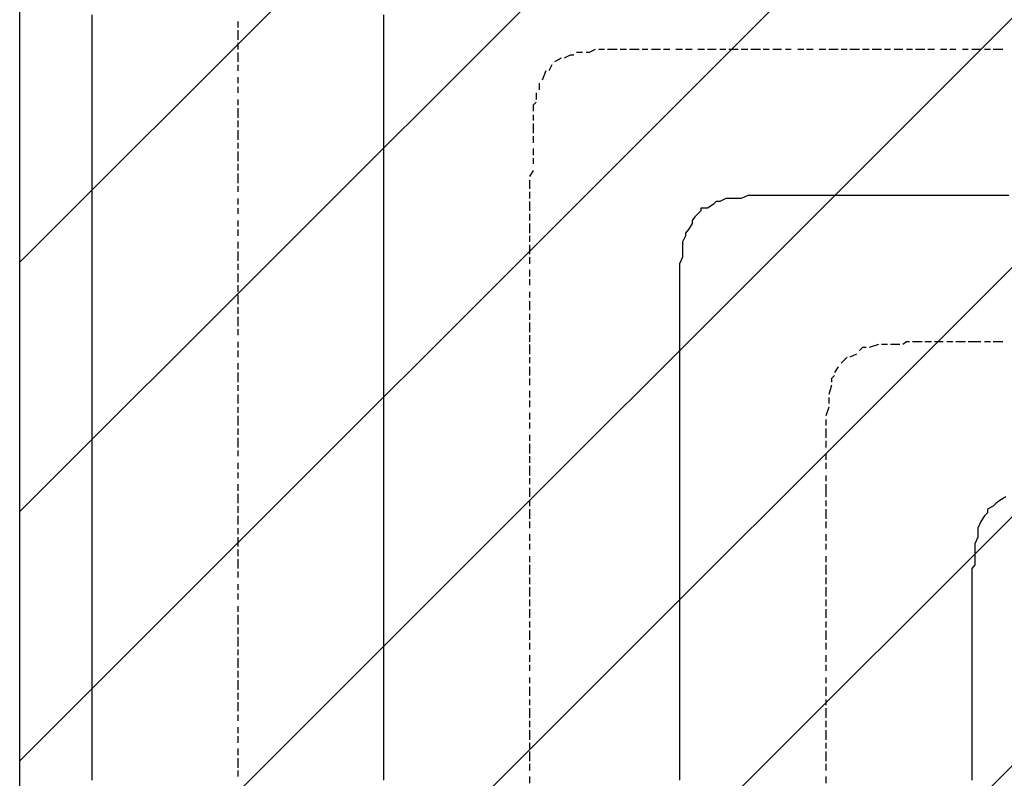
# Model space of a CAD drawing. Extents: x 997 to 109698, y 921 to 94021.
# Tile 269 of 656: x 36898 to 38238, y 25240 to 26273. Entities that reach past the tile are written whole.
import ezdxf

# ---------------------------------------------------------------- set-up
doc = ezdxf.new("R2010")
doc.units = 0
doc.header["$MEASUREMENT"] = 0
for name, color, linetype in [('12', 7, 'CONTINUOUS'), ('28', 7, 'CONTINUOUS'), ('40', 7, 'CONTINUOUS')]:
    doc.layers.add(name, color=color, linetype=linetype)

msp = doc.modelspace()

# ---------------------------------------------------------------- linework, layer by layer
at = {"layer": '12', "color": 1}
for p, q in [((36995.601607, 26279.953237), (36995.601607, 26270.953237)), ((37392.601607, 26279.953237), (37392.601607, 26270.953237)), ((36995.601607, 26270.953237), (36995.601607, 26258.953237)), ((37392.601607, 26270.953237), (37392.601607, 26258.953237)), ((36995.601607, 26258.953237), (36995.601607, 26249.953237)), ((36995.601607, 26249.953237), (36995.601607, 26241.953237)), ((37392.601607, 26258.953237), (37392.601607, 26249.953237)), ((37392.601607, 26249.953237), (37392.601607, 26241.953237)), ((36995.601607, 26241.953237), (36995.601607, 26228.953237)), ((37392.601607, 26241.953237), (37392.601607, 26232.953237)), ((36995.601607, 26228.953237), (36995.601607, 26220.953237)), ((37392.601607, 26232.953237), (37392.601607, 26228.953237)), ((37392.601607, 26228.953237), (37392.601607, 26220.953237)), ((36995.601607, 26220.953237), (36995.601607, 26207.953237)), ((37392.601607, 26220.953237), (37392.601607, 26207.953237)), ((36995.601607, 26207.953237), (36995.601607, 26198.953237)), ((36995.601607, 26198.953237), (36995.601607, 26190.953237)), ((37392.601607, 26207.953237), (37392.601607, 26198.953237)), ((37392.601607, 26198.953237), (37392.601607, 26190.953237)), ((36995.601607, 26190.953237), (36995.601607, 26177.953237)), ((37392.601607, 26190.953237), (37392.601607, 26177.953237)), ((36995.601607, 26177.953237), (36995.601607, 26169.953237)), ((36995.601607, 26169.953237), (36995.601607, 26160.953237)), ((37392.601607, 26177.953237), (37392.601607, 26169.953237)), ((37392.601607, 26169.953237), (37392.601607, 26160.953237)), ((36995.601607, 26160.953237), (36995.601607, 26148.953237)), ((37392.601607, 26160.953237), (37392.601607, 26148.953237)), ((36995.601607, 26148.953237), (36995.601607, 26139.953237)), ((37392.601607, 26148.953237), (37392.601607, 26139.953237)), ((36995.601607, 26139.953237), (36995.601607, 26131.953237)), ((36995.601607, 26131.953237), (36995.601607, 26118.953237)), ((37392.601607, 26139.953237), (37392.601607, 26131.953237)), ((37392.601607, 26131.953237), (37392.601607, 26118.953237)), ((36995.601607, 26118.953237), (36995.601607, 26109.953237)), ((37392.601607, 26118.953237), (37392.601607, 26109.953237)), ((36995.601607, 26109.953237), (36995.601607, 26097.953237)), ((37392.601607, 26109.953237), (37392.601607, 26097.953237)), ((36995.601607, 26097.953237), (36995.601607, 26088.953237)), ((37392.601607, 26097.953237), (37392.601607, 26088.953237)), ((36995.601607, 26088.953237), (36995.601607, 26080.953237)), ((36995.601607, 26080.953237), (36995.601607, 26067.953237)), ((37392.601607, 26088.953237), (37392.601607, 26080.953237)), ((37392.601607, 26080.953237), (37392.601607, 26067.953237)), ((36995.601607, 26067.953237), (36995.601607, 26059.953237)), ((37392.601607, 26067.953237), (37392.601607, 26059.953237)), ((36995.601607, 26059.953237), (36995.601607, 26050.953237)), ((36995.601607, 26050.953237), (36995.601607, 26038.953237)), ((37392.601607, 26059.953237), (37392.601607, 26050.953237)), ((37392.601607, 26050.953237), (37392.601607, 26038.953237)), ((36995.601607, 26038.953237), (36995.601607, 26029.953237)), ((37392.601607, 26038.953237), (37392.601607, 26029.953237)), ((36995.601607, 26029.953237), (36995.601607, 26021.953237)), ((37392.601607, 26029.953237), (37392.601607, 26021.953237)), ((37858.601607, 26029.953237), (37850.601607, 26025.953237)), ((37867.601607, 26029.953237), (37858.601607, 26029.953237)), ((37879.601607, 26029.953237), (37867.601607, 26029.953237)), ((37888.601607, 26033.953237), (37879.601607, 26029.953237)), ((37900.601607, 26033.953237), (37888.601607, 26033.953237)), ((37909.601607, 26033.953237), (37900.601607, 26033.953237)), ((37917.601607, 26033.953237), (37909.601607, 26033.953237)), ((37930.601607, 26033.953237), (37917.601607, 26033.953237)), ((37939.601607, 26033.953237), (37930.601607, 26033.953237)), ((37947.601607, 26033.953237), (37939.601607, 26033.953237)), ((37960.601607, 26033.953237), (37947.601607, 26033.953237)), ((37968.601607, 26033.953237), (37960.601607, 26033.953237)), ((37977.601607, 26033.953237), (37968.601607, 26033.953237)), ((37989.601607, 26033.953237), (37977.601607, 26033.953237)), ((37994.601607, 26033.953237), (37989.601607, 26033.953237)), ((38002.601607, 26033.953237), (37994.601607, 26033.953237)), ((38015.601607, 26033.953237), (38002.601607, 26033.953237)), ((38023.601607, 26033.953237), (38015.601607, 26033.953237)), ((38032.601607, 26033.953237), (38023.601607, 26033.953237)), ((38044.601607, 26033.953237), (38032.601607, 26033.953237)), ((38053.601607, 26033.953237), (38044.601607, 26033.953237)), ((38061.601607, 26033.953237), (38053.601607, 26033.953237)), ((38074.601607, 26033.953237), (38061.601607, 26033.953237)), ((38082.601607, 26033.953237), (38074.601607, 26033.953237)), ((38095.601607, 26033.953237), (38082.601607, 26033.953237)), ((38104.601607, 26033.953237), (38095.601607, 26033.953237)), ((38112.601607, 26033.953237), (38104.601607, 26033.953237)), ((38125.601607, 26033.953237), (38112.601607, 26033.953237)), ((38133.601607, 26033.953237), (38125.601607, 26033.953237)), ((38142.601607, 26033.953237), (38133.601607, 26033.953237)), ((38154.601607, 26033.953237), (38142.601607, 26033.953237)), ((38163.601607, 26033.953237), (38154.601607, 26033.953237)), ((38171.601607, 26033.953237), (38163.601607, 26033.953237)), ((38184.601607, 26033.953237), (38171.601607, 26033.953237)), ((38193.601607, 26033.953237), (38184.601607, 26033.953237)), ((38205.601607, 26033.953237), (38193.601607, 26033.953237)), ((38214.601607, 26033.953237), (38205.601607, 26033.953237)), ((38222.601607, 26033.953237), (38214.601607, 26033.953237)), ((38235.601607, 26033.953237), (38222.601607, 26033.953237)), ((38243.601607, 26033.953237), (38235.601607, 26033.953237)), ((36995.601607, 26021.953237), (36995.601607, 26008.953237)), ((36995.601607, 26008.953237), (36995.601607, 25999.953237)), ((37392.601607, 26021.953237), (37392.601607, 26008.953237)), ((37392.601607, 26008.953237), (37392.601607, 25999.953237)), ((37824.601607, 26012.953237), (37816.601607, 26004.953237)), ((37841.601607, 26021.953237), (37833.601607, 26016.953237)), ((36995.601607, 25999.953237), (36995.601607, 25987.953237)), ((37392.601607, 25999.953237), (37392.601607, 25987.953237)), ((37812.601607, 25995.953237), (37807.601607, 25987.953237)), ((36995.601607, 25987.953237), (36995.601607, 25978.953237)), ((37392.601607, 25987.953237), (37392.601607, 25978.953237)), ((36995.601607, 25978.953237), (36995.601607, 25970.953237)), ((36995.601607, 25970.953237), (36995.601607, 25957.953237)), ((37392.601607, 25978.953237), (37392.601607, 25970.953237)), ((37392.601607, 25970.953237), (37392.601607, 25957.953237)), ((37803.601607, 25978.953237), (37799.601607, 25970.953237)), ((37799.601607, 25970.953237), (37799.601607, 25957.953237)), ((36995.601607, 25957.953237), (36995.601607, 25949.953237)), ((37392.601607, 25957.953237), (37392.601607, 25949.953237)), ((37799.601607, 25957.953237), (37799.601607, 25949.953237)), ((36995.601607, 25949.953237), (36995.601607, 25940.953237)), ((37392.601607, 25949.953237), (37392.601607, 25940.953237)), ((37799.601607, 25949.953237), (37795.601607, 25940.953237)), ((36995.601607, 25940.953237), (36995.601607, 25927.953237)), ((37392.601607, 25940.953237), (37392.601607, 25927.953237)), ((37795.601607, 25940.953237), (37795.601607, 25927.953237)), ((36995.601607, 25927.953237), (36995.601607, 25919.953237)), ((36995.601607, 25919.953237), (36995.601607, 25911.953237)), ((37392.601607, 25927.953237), (37392.601607, 25919.953237)), ((37392.601607, 25919.953237), (37392.601607, 25911.953237)), ((37795.601607, 25927.953237), (37795.601607, 25919.953237)), ((37795.601607, 25919.953237), (37795.601607, 25911.953237)), ((36995.601607, 25911.953237), (36995.601607, 25898.953237)), ((37392.601607, 25911.953237), (37392.601607, 25898.953237)), ((37795.601607, 25911.953237), (37795.601607, 25898.953237)), ((36995.601607, 25898.953237), (36995.601607, 25889.953237)), ((36995.601607, 25889.953237), (36995.601607, 25877.953237)), ((37392.601607, 25898.953237), (37392.601607, 25889.953237)), ((37392.601607, 25889.953237), (37392.601607, 25877.953237)), ((37795.601607, 25898.953237), (37795.601607, 25889.953237)), ((37795.601607, 25889.953237), (37795.601607, 25877.953237)), ((36995.601607, 25877.953237), (36995.601607, 25868.953237)), ((37392.601607, 25877.953237), (37392.601607, 25868.953237)), ((37795.601607, 25877.953237), (37795.601607, 25868.953237)), ((36995.601607, 25868.953237), (36995.601607, 25860.953237)), ((37392.601607, 25868.953237), (37392.601607, 25860.953237)), ((37795.601607, 25868.953237), (37795.601607, 25860.953237)), ((36995.601607, 25860.953237), (36995.601607, 25847.953237)), ((36995.601607, 25847.953237), (36995.601607, 25839.953237)), ((37392.601607, 25860.953237), (37392.601607, 25847.953237)), ((37392.601607, 25847.953237), (37392.601607, 25839.953237)), ((37795.601607, 25860.953237), (37795.601607, 25847.953237)), ((37795.601607, 25847.953237), (37795.601607, 25839.953237)), ((36995.601607, 25839.953237), (36995.601607, 25830.953237)), ((37392.601607, 25839.953237), (37392.601607, 25830.953237)), ((37795.601607, 25839.953237), (37795.601607, 25834.953237)), ((37795.601607, 25834.953237), (37795.601607, 25830.953237)), ((36995.601607, 25830.953237), (36995.601607, 25817.953237)), ((37392.601607, 25830.953237), (37392.601607, 25817.953237)), ((37795.601607, 25830.953237), (37795.601607, 25817.953237)), ((36995.601607, 25817.953237), (36995.601607, 25809.953237)), ((36995.601607, 25809.953237), (36995.601607, 25800.953237)), ((37392.601607, 25817.953237), (37392.601607, 25809.953237)), ((37392.601607, 25809.953237), (37392.601607, 25800.953237)), ((37795.601607, 25817.953237), (37795.601607, 25809.953237)), ((37795.601607, 25809.953237), (37795.601607, 25800.953237)), ((36995.601607, 25800.953237), (36995.601607, 25788.953237)), ((37392.601607, 25800.953237), (37392.601607, 25788.953237)), ((37795.601607, 25800.953237), (37795.601607, 25788.953237)), ((36995.601607, 25788.953237), (36995.601607, 25779.953237)), ((37392.601607, 25788.953237), (37392.601607, 25779.953237)), ((37795.601607, 25788.953237), (37795.601607, 25779.953237)), ((36995.601607, 25779.953237), (36995.601607, 25767.953237)), ((36995.601607, 25767.953237), (36995.601607, 25758.953237)), ((37392.601607, 25779.953237), (37392.601607, 25767.953237)), ((37392.601607, 25767.953237), (37392.601607, 25758.953237)), ((37795.601607, 25779.953237), (37795.601607, 25767.953237)), ((37795.601607, 25767.953237), (37795.601607, 25758.953237)), ((36995.601607, 25758.953237), (36995.601607, 25750.953237)), ((37392.601607, 25758.953237), (37392.601607, 25750.953237)), ((37795.601607, 25758.953237), (37795.601607, 25750.953237)), ((36995.601607, 25750.953237), (36995.601607, 25737.953237)), ((37392.601607, 25750.953237), (37392.601607, 25737.953237)), ((37795.601607, 25750.953237), (37795.601607, 25737.953237)), ((36995.601607, 25737.953237), (36995.601607, 25728.953237)), ((36995.601607, 25728.953237), (36995.601607, 25720.953237)), ((37392.601607, 25737.953237), (37392.601607, 25728.953237)), ((37392.601607, 25728.953237), (37392.601607, 25720.953237)), ((37795.601607, 25737.953237), (37795.601607, 25728.953237)), ((37795.601607, 25728.953237), (37795.601607, 25720.953237)), ((36995.601607, 25720.953237), (36995.601607, 25707.953237)), ((37392.601607, 25720.953237), (37392.601607, 25707.953237)), ((37795.601607, 25720.953237), (37795.601607, 25707.953237)), ((36995.601607, 25707.953237), (36995.601607, 25699.953237)), ((37392.601607, 25707.953237), (37392.601607, 25699.953237)), ((37795.601607, 25707.953237), (37795.601607, 25699.953237)), ((36995.601607, 25699.953237), (36995.601607, 25690.953237)), ((36995.601607, 25690.953237), (36995.601607, 25678.953237)), ((37392.601607, 25699.953237), (37392.601607, 25690.953237)), ((37392.601607, 25690.953237), (37392.601607, 25678.953237)), ((37795.601607, 25699.953237), (37795.601607, 25690.953237)), ((37795.601607, 25690.953237), (37795.601607, 25678.953237)), ((36995.601607, 25678.953237), (36995.601607, 25669.953237)), ((37392.601607, 25678.953237), (37392.601607, 25669.953237)), ((37795.601607, 25678.953237), (37795.601607, 25669.953237)), ((36995.601607, 25669.953237), (36995.601607, 25661.953237)), ((36995.601607, 25661.953237), (36995.601607, 25648.953237)), ((37392.601607, 25669.953237), (37392.601607, 25661.953237)), ((37392.601607, 25661.953237), (37392.601607, 25648.953237)), ((37795.601607, 25669.953237), (37795.601607, 25661.953237)), ((37795.601607, 25661.953237), (37795.601607, 25648.953237)), ((36995.601607, 25648.953237), (36995.601607, 25640.953237)), ((37392.601607, 25648.953237), (37392.601607, 25640.953237)), ((37795.601607, 25648.953237), (37795.601607, 25640.953237)), ((36995.601607, 25640.953237), (36995.601607, 25627.953237)), ((37392.601607, 25640.953237), (37392.601607, 25627.953237)), ((37795.601607, 25640.953237), (37795.601607, 25627.953237)), ((36995.601607, 25627.953237), (36995.601607, 25618.953237)), ((37392.601607, 25627.953237), (37392.601607, 25618.953237)), ((37795.601607, 25627.953237), (37795.601607, 25618.953237)), ((38239.601607, 25623.953237), (38231.601607, 25618.953237)), ((36995.601607, 25618.953237), (36995.601607, 25610.953237)), ((36995.601607, 25610.953237), (36995.601607, 25597.953237)), ((37392.601607, 25618.953237), (37392.601607, 25610.953237)), ((37392.601607, 25610.953237), (37392.601607, 25597.953237)), ((37795.601607, 25618.953237), (37795.601607, 25610.953237)), ((37795.601607, 25610.953237), (37795.601607, 25597.953237)), ((38222.601607, 25610.953237), (38214.601607, 25606.953237)), ((36995.601607, 25597.953237), (36995.601607, 25589.953237)), ((37392.601607, 25597.953237), (37392.601607, 25589.953237)), ((37795.601607, 25597.953237), (37795.601607, 25589.953237)), ((38210.601607, 25597.953237), (38205.601607, 25589.953237)), ((36995.601607, 25589.953237), (36995.601607, 25580.953237)), ((36995.601607, 25580.953237), (36995.601607, 25568.953237)), ((37392.601607, 25589.953237), (37392.601607, 25580.953237)), ((37392.601607, 25580.953237), (37392.601607, 25568.953237)), ((37795.601607, 25589.953237), (37795.601607, 25580.953237)), ((37795.601607, 25580.953237), (37795.601607, 25568.953237)), ((36995.601607, 25568.953237), (36995.601607, 25559.953237)), ((37392.601607, 25568.953237), (37392.601607, 25559.953237)), ((37795.601607, 25568.953237), (37795.601607, 25559.953237)), ((38201.601607, 25568.953237), (38197.601607, 25559.953237)), ((38201.601607, 25576.953237), (38201.601607, 25568.953237)), ((36995.601607, 25559.953237), (36995.601607, 25551.953237)), ((37392.601607, 25559.953237), (37392.601607, 25551.953237)), ((37795.601607, 25559.953237), (37795.601607, 25551.953237)), ((38197.601607, 25559.953237), (38197.601607, 25551.953237)), ((36995.601607, 25551.953237), (36995.601607, 25538.953237)), ((37392.601607, 25551.953237), (37392.601607, 25538.953237)), ((37795.601607, 25551.953237), (37795.601607, 25538.953237)), ((38197.601607, 25551.953237), (38197.601607, 25538.953237)), ((36995.601607, 25538.953237), (36995.601607, 25530.953237)), ((36995.601607, 25530.953237), (36995.601607, 25517.953237)), ((37392.601607, 25538.953237), (37392.601607, 25530.953237)), ((37392.601607, 25530.953237), (37392.601607, 25517.953237)), ((37795.601607, 25538.953237), (37795.601607, 25530.953237)), ((37795.601607, 25530.953237), (37795.601607, 25517.953237)), ((38197.601607, 25538.953237), (38197.601607, 25530.953237)), ((36995.601607, 25517.953237), (36995.601607, 25508.953237)), ((37392.601607, 25517.953237), (37392.601607, 25508.953237)), ((37795.601607, 25517.953237), (37795.601607, 25508.953237)), ((38193.601607, 25517.953237), (38193.601607, 25508.953237)), ((36995.601607, 25508.953237), (36995.601607, 25500.953237)), ((36995.601607, 25500.953237), (36995.601607, 25487.953237)), ((37392.601607, 25508.953237), (37392.601607, 25500.953237)), ((37392.601607, 25500.953237), (37392.601607, 25487.953237)), ((37795.601607, 25508.953237), (37795.601607, 25500.953237)), ((37795.601607, 25500.953237), (37795.601607, 25487.953237)), ((38193.601607, 25508.953237), (38193.601607, 25500.953237)), ((38193.601607, 25500.953237), (38193.601607, 25487.953237)), ((36995.601607, 25487.953237), (36995.601607, 25479.953237)), ((37392.601607, 25487.953237), (37392.601607, 25479.953237)), ((37795.601607, 25487.953237), (37795.601607, 25479.953237)), ((38193.601607, 25487.953237), (38193.601607, 25479.953237)), ((36995.601607, 25479.953237), (36995.601607, 25470.953237)), ((37392.601607, 25479.953237), (37392.601607, 25470.953237)), ((37795.601607, 25479.953237), (37795.601607, 25470.953237)), ((38193.601607, 25479.953237), (38193.601607, 25470.953237)), ((36995.601607, 25470.953237), (36995.601607, 25458.953237)), ((37392.601607, 25470.953237), (37392.601607, 25458.953237)), ((37795.601607, 25470.953237), (37795.601607, 25458.953237)), ((38193.601607, 25470.953237), (38193.601607, 25458.953237)), ((36995.601607, 25458.953237), (36995.601607, 25449.953237)), ((36995.601607, 25449.953237), (36995.601607, 25441.953237)), ((37392.601607, 25458.953237), (37392.601607, 25449.953237)), ((37392.601607, 25449.953237), (37392.601607, 25441.953237)), ((37795.601607, 25458.953237), (37795.601607, 25449.953237)), ((37795.601607, 25449.953237), (37795.601607, 25441.953237)), ((38193.601607, 25458.953237), (38193.601607, 25449.953237)), ((38193.601607, 25449.953237), (38193.601607, 25441.953237)), ((36995.601607, 25441.953237), (36995.601607, 25428.953237)), ((37392.601607, 25441.953237), (37392.601607, 25428.953237)), ((37795.601607, 25441.953237), (37795.601607, 25428.953237)), ((38193.601607, 25441.953237), (38193.601607, 25432.953237)), ((38193.601607, 25432.953237), (38193.601607, 25428.953237)), ((36995.601607, 25428.953237), (36995.601607, 25419.953237)), ((36995.601607, 25419.953237), (36995.601607, 25407.953237)), ((37392.601607, 25428.953237), (37392.601607, 25419.953237)), ((37392.601607, 25419.953237), (37392.601607, 25407.953237)), ((37795.601607, 25428.953237), (37795.601607, 25419.953237)), ((37795.601607, 25419.953237), (37795.601607, 25407.953237)), ((38193.601607, 25428.953237), (38193.601607, 25419.953237)), ((38193.601607, 25419.953237), (38193.601607, 25407.953237)), ((36995.601607, 25407.953237), (36995.601607, 25398.953237)), ((37392.601607, 25407.953237), (37392.601607, 25398.953237)), ((37795.601607, 25407.953237), (37795.601607, 25398.953237)), ((38193.601607, 25407.953237), (38193.601607, 25398.953237)), ((36995.601607, 25398.953237), (36995.601607, 25390.953237)), ((37392.601607, 25398.953237), (37392.601607, 25390.953237)), ((37795.601607, 25398.953237), (37795.601607, 25390.953237)), ((38193.601607, 25398.953237), (38193.601607, 25390.953237)), ((36995.601607, 25390.953237), (36995.601607, 25377.953237)), ((37392.601607, 25390.953237), (37392.601607, 25377.953237)), ((37795.601607, 25390.953237), (37795.601607, 25377.953237)), ((38193.601607, 25390.953237), (38193.601607, 25377.953237)), ((36995.601607, 25377.953237), (36995.601607, 25369.953237)), ((36995.601607, 25369.953237), (36995.601607, 25360.953237)), ((37392.601607, 25377.953237), (37392.601607, 25369.953237)), ((37392.601607, 25369.953237), (37392.601607, 25360.953237)), ((37795.601607, 25377.953237), (37795.601607, 25369.953237)), ((37795.601607, 25369.953237), (37795.601607, 25360.953237)), ((38193.601607, 25377.953237), (38193.601607, 25369.953237)), ((38193.601607, 25369.953237), (38193.601607, 25360.953237)), ((36995.601607, 25360.953237), (36995.601607, 25347.953237)), ((37392.601607, 25360.953237), (37392.601607, 25347.953237)), ((37795.601607, 25360.953237), (37795.601607, 25347.953237)), ((38193.601607, 25360.953237), (38193.601607, 25347.953237)), ((36995.601607, 25347.953237), (36995.601607, 25339.953237)), ((36995.601607, 25339.953237), (36995.601607, 25331.953237)), ((37392.601607, 25347.953237), (37392.601607, 25339.953237)), ((37392.601607, 25339.953237), (37392.601607, 25331.953237)), ((37795.601607, 25347.953237), (37795.601607, 25339.953237)), ((37795.601607, 25339.953237), (37795.601607, 25331.953237)), ((38193.601607, 25347.953237), (38193.601607, 25339.953237)), ((38193.601607, 25339.953237), (38193.601607, 25331.953237)), ((36995.601607, 25331.953237), (36995.601607, 25318.953237)), ((37392.601607, 25331.953237), (37392.601607, 25318.953237)), ((37795.601607, 25331.953237), (37795.601607, 25318.953237)), ((38193.601607, 25331.953237), (38193.601607, 25318.953237)), ((36995.601607, 25318.953237), (36995.601607, 25309.953237)), ((37392.601607, 25318.953237), (37392.601607, 25309.953237)), ((37795.601607, 25318.953237), (37795.601607, 25309.953237)), ((38193.601607, 25318.953237), (38193.601607, 25309.953237)), ((36995.601607, 25309.953237), (36995.601607, 25297.953237)), ((37392.601607, 25309.953237), (37392.601607, 25297.953237)), ((37795.601607, 25309.953237), (37795.601607, 25297.953237)), ((38193.601607, 25309.953237), (38193.601607, 25297.953237)), ((36995.601607, 25297.953237), (36995.601607, 25288.953237)), ((36995.601607, 25288.953237), (36995.601607, 25280.953237)), ((37392.601607, 25297.953237), (37392.601607, 25288.953237)), ((37392.601607, 25288.953237), (37392.601607, 25280.953237)), ((37795.601607, 25297.953237), (37795.601607, 25288.953237)), ((37795.601607, 25288.953237), (37795.601607, 25280.953237)), ((38193.601607, 25297.953237), (38193.601607, 25288.953237)), ((38193.601607, 25288.953237), (38193.601607, 25280.953237)), ((36995.601607, 25280.953237), (36995.601607, 25267.953237)), ((37392.601607, 25280.953237), (37392.601607, 25267.953237)), ((37795.601607, 25280.953237), (37795.601607, 25267.953237)), ((38193.601607, 25280.953237), (38193.601607, 25267.953237)), ((36995.601607, 25267.953237), (36995.601607, 25259.953237)), ((36995.601607, 25259.953237), (36995.601607, 25250.953237)), ((37392.601607, 25267.953237), (37392.601607, 25259.953237)), ((37392.601607, 25259.953237), (37392.601607, 25250.953237)), ((37795.601607, 25267.953237), (37795.601607, 25259.953237)), ((37795.601607, 25259.953237), (37795.601607, 25250.953237)), ((38193.601607, 25267.953237), (38193.601607, 25259.953237)), ((38193.601607, 25259.953237), (38193.601607, 25250.953237)), ((36995.601607, 25250.953237), (36995.601607, 25237.953237)), ((37392.601607, 25250.953237), (37392.601607, 25237.953237)), ((37795.601607, 25250.953237), (37795.601607, 25237.953237)), ((38193.601607, 25250.953237), (38193.601607, 25237.953237))]:
    msp.add_line(p, q, dxfattribs=at)
at = {"layer": '12', "color": 5}
for p, q in [((37194.601607, 26270.953237), (37194.601607, 26262.953237)), ((37194.601607, 26258.953237), (37194.601607, 26245.953237)), ((37194.601607, 26241.953237), (37194.601607, 26232.953237)), ((37194.601607, 26228.953237), (37194.601607, 26215.953237)), ((37663.601607, 26228.953237), (37655.601607, 26228.953237)), ((37693.601607, 26232.953237), (37685.601607, 26232.953237)), ((37710.601607, 26232.953237), (37697.601607, 26232.953237)), ((37723.601607, 26232.953237), (37714.601607, 26232.953237)), ((37740.601607, 26232.953237), (37727.601607, 26232.953237)), ((37752.601607, 26232.953237), (37744.601607, 26232.953237)), ((37769.601607, 26232.953237), (37757.601607, 26232.953237)), ((37782.601607, 26232.953237), (37773.601607, 26232.953237)), ((37795.601607, 26232.953237), (37790.601607, 26232.953237)), ((37799.601607, 26232.953237), (37795.601607, 26232.953237)), ((37812.601607, 26232.953237), (37803.601607, 26232.953237)), ((37829.601607, 26232.953237), (37820.601607, 26232.953237)), ((37845.601607, 26232.953237), (37833.601607, 26232.953237)), ((37858.601607, 26232.953237), (37850.601607, 26232.953237)), ((37875.601607, 26232.953237), (37862.601607, 26232.953237)), ((37888.601607, 26232.953237), (37879.601607, 26232.953237)), ((37905.601607, 26232.953237), (37892.601607, 26232.953237)), ((37917.601607, 26232.953237), (37909.601607, 26232.953237)), ((37934.601607, 26232.953237), (37922.601607, 26232.953237)), ((37947.601607, 26232.953237), (37939.601607, 26232.953237)), ((37964.601607, 26232.953237), (37956.601607, 26232.953237)), ((37977.601607, 26232.953237), (37968.601607, 26232.953237)), ((37994.601607, 26232.953237), (37985.601607, 26232.953237)), ((38011.601607, 26232.953237), (37998.601607, 26232.953237)), ((38023.601607, 26232.953237), (38015.601607, 26232.953237)), ((38040.601607, 26232.953237), (38027.601607, 26232.953237)), ((38053.601607, 26232.953237), (38044.601607, 26232.953237)), ((38070.601607, 26232.953237), (38057.601607, 26232.953237)), ((38082.601607, 26232.953237), (38074.601607, 26232.953237)), ((38099.601607, 26232.953237), (38087.601607, 26232.953237)), ((38112.601607, 26232.953237), (38104.601607, 26232.953237)), ((38129.601607, 26232.953237), (38116.601607, 26232.953237)), ((38142.601607, 26232.953237), (38133.601607, 26232.953237)), ((38159.601607, 26232.953237), (38150.601607, 26232.953237)), ((38171.601607, 26232.953237), (38163.601607, 26232.953237)), ((38188.601607, 26232.953237), (38180.601607, 26232.953237)), ((38205.601607, 26232.953237), (38193.601607, 26232.953237)), ((38218.601607, 26232.953237), (38210.601607, 26232.953237)), ((38235.601607, 26232.953237), (38222.601607, 26232.953237)), ((37194.601607, 26211.953237), (37194.601607, 26203.953237)), ((37621.601607, 26211.953237), (37617.601607, 26203.953237)), ((37634.601607, 26220.953237), (37625.601607, 26215.953237)), ((37613.601607, 26203.953237), (37608.601607, 26190.953237)), ((37194.601607, 26194.953237), (37194.601607, 26186.953237)), ((37604.601607, 26186.953237), (37604.601607, 26177.953237)), ((37194.601607, 26181.953237), (37194.601607, 26173.953237)), ((37600.601607, 26173.953237), (37600.601607, 26164.953237)), ((37194.601607, 26164.953237), (37194.601607, 26156.953237)), ((37194.601607, 26152.953237), (37194.601607, 26139.953237)), ((37596.601607, 26143.953237), (37596.601607, 26135.953237)), ((37194.601607, 26135.953237), (37194.601607, 26126.953237)), ((37596.601607, 26131.953237), (37596.601607, 26118.953237)), ((37194.601607, 26122.953237), (37194.601607, 26109.953237)), ((37194.601607, 26105.953237), (37194.601607, 26097.953237)), ((37596.601607, 26114.953237), (37596.601607, 26105.953237)), ((37194.601607, 26093.953237), (37194.601607, 26080.953237)), ((37596.601607, 26097.953237), (37596.601607, 26088.953237)), ((37194.601607, 26076.953237), (37194.601607, 26067.953237)), ((37596.601607, 26084.953237), (37596.601607, 26076.953237)), ((37194.601607, 26063.953237), (37194.601607, 26050.953237)), ((37596.601607, 26067.953237), (37591.601607, 26059.953237)), ((37591.601607, 26054.953237), (37591.601607, 26042.953237)), ((37194.601607, 26046.953237), (37194.601607, 26038.953237)), ((37591.601607, 26038.953237), (37591.601607, 26033.953237)), ((37194.601607, 26029.953237), (37194.601607, 26021.953237)), ((37591.601607, 26033.953237), (37591.601607, 26029.953237)), ((37591.601607, 26025.953237), (37591.601607, 26012.953237)), ((37194.601607, 26016.953237), (37194.601607, 26008.953237)), ((37591.601607, 26008.953237), (37591.601607, 25999.953237)), ((37194.601607, 25999.953237), (37194.601607, 25991.953237)), ((37591.601607, 25995.953237), (37591.601607, 25982.953237)), ((37194.601607, 25987.953237), (37194.601607, 25978.953237)), ((37194.601607, 25970.953237), (37194.601607, 25961.953237)), ((37591.601607, 25978.953237), (37591.601607, 25970.953237)), ((37194.601607, 25957.953237), (37194.601607, 25944.953237)), ((37591.601607, 25966.953237), (37591.601607, 25953.953237)), ((37591.601607, 25949.953237), (37591.601607, 25940.953237)), ((37194.601607, 25940.953237), (37194.601607, 25932.953237)), ((37591.601607, 25932.953237), (37591.601607, 25923.953237)), ((37194.601607, 25927.953237), (37194.601607, 25915.953237)), ((37591.601607, 25919.953237), (37591.601607, 25911.953237)), ((37194.601607, 25911.953237), (37194.601607, 25902.953237)), ((37591.601607, 25902.953237), (37591.601607, 25894.953237)), ((37194.601607, 25898.953237), (37194.601607, 25885.953237)), ((37591.601607, 25889.953237), (37591.601607, 25877.953237)), ((37194.601607, 25881.953237), (37194.601607, 25872.953237)), ((37194.601607, 25868.953237), (37194.601607, 25855.953237)), ((37591.601607, 25872.953237), (37591.601607, 25864.953237)), ((37194.601607, 25851.953237), (37194.601607, 25843.953237)), ((37591.601607, 25860.953237), (37591.601607, 25847.953237)), ((37194.601607, 25834.953237), (37194.601607, 25826.953237)), ((37591.601607, 25843.953237), (37591.601607, 25834.953237)), ((38125.601607, 25834.953237), (38112.601607, 25834.953237)), ((38138.601607, 25834.953237), (38129.601607, 25834.953237)), ((38154.601607, 25834.953237), (38142.601607, 25834.953237)), ((38167.601607, 25834.953237), (38159.601607, 25834.953237)), ((38184.601607, 25834.953237), (38171.601607, 25834.953237)), ((38193.601607, 25834.953237), (38188.601607, 25834.953237)), ((38205.601607, 25834.953237), (38193.601607, 25834.953237)), ((38218.601607, 25834.953237), (38210.601607, 25834.953237)), ((38235.601607, 25834.953237), (38222.601607, 25834.953237)), ((37194.601607, 25822.953237), (37194.601607, 25813.953237)), ((37591.601607, 25830.953237), (37591.601607, 25817.953237)), ((38066.601607, 25830.953237), (38053.601607, 25826.953237)), ((38078.601607, 25830.953237), (38070.601607, 25830.953237)), ((38095.601607, 25830.953237), (38082.601607, 25830.953237)), ((37591.601607, 25813.953237), (37591.601607, 25805.953237)), ((38023.601607, 25813.953237), (38015.601607, 25805.953237)), ((38036.601607, 25817.953237), (38027.601607, 25813.953237)), ((37194.601607, 25805.953237), (37194.601607, 25796.953237)), ((37591.601607, 25800.953237), (37591.601607, 25788.953237)), ((38011.601607, 25800.953237), (38006.601607, 25792.953237)), ((37194.601607, 25792.953237), (37194.601607, 25779.953237)), ((37591.601607, 25784.953237), (37591.601607, 25775.953237)), ((37194.601607, 25775.953237), (37194.601607, 25767.953237)), ((37591.601607, 25767.953237), (37591.601607, 25758.953237)), ((38002.601607, 25775.953237), (37998.601607, 25762.953237)), ((37194.601607, 25762.953237), (37194.601607, 25750.953237)), ((37591.601607, 25754.953237), (37591.601607, 25745.953237)), ((37998.601607, 25758.953237), (37998.601607, 25750.953237)), ((37194.601607, 25745.953237), (37194.601607, 25737.953237)), ((37998.601607, 25745.953237), (37994.601607, 25733.953237)), ((37194.601607, 25733.953237), (37194.601607, 25720.953237)), ((37591.601607, 25737.953237), (37591.601607, 25728.953237)), ((37994.601607, 25728.953237), (37994.601607, 25720.953237)), ((37194.601607, 25716.953237), (37194.601607, 25707.953237)), ((37591.601607, 25724.953237), (37591.601607, 25716.953237)), ((37994.601607, 25716.953237), (37994.601607, 25703.953237)), ((37194.601607, 25703.953237), (37194.601607, 25690.953237)), ((37591.601607, 25707.953237), (37591.601607, 25699.953237)), ((37591.601607, 25695.953237), (37591.601607, 25682.953237)), ((37994.601607, 25699.953237), (37994.601607, 25690.953237)), ((37194.601607, 25686.953237), (37194.601607, 25678.953237)), ((37591.601607, 25678.953237), (37591.601607, 25669.953237)), ((37994.601607, 25682.953237), (37994.601607, 25673.953237)), ((37194.601607, 25669.953237), (37194.601607, 25661.953237)), ((37591.601607, 25665.953237), (37591.601607, 25652.953237)), ((37994.601607, 25669.953237), (37994.601607, 25661.953237)), ((37194.601607, 25656.953237), (37194.601607, 25648.953237)), ((37591.601607, 25648.953237), (37591.601607, 25640.953237)), ((37994.601607, 25652.953237), (37994.601607, 25644.953237)), ((37194.601607, 25640.953237), (37194.601607, 25631.953237)), ((37591.601607, 25635.953237), (37591.601607, 25623.953237)), ((37994.601607, 25640.953237), (37994.601607, 25635.953237)), ((37994.601607, 25635.953237), (37994.601607, 25623.953237)), ((37194.601607, 25627.953237), (37194.601607, 25614.953237)), ((37194.601607, 25610.953237), (37194.601607, 25601.953237)), ((37591.601607, 25618.953237), (37591.601607, 25610.953237)), ((37591.601607, 25606.953237), (37591.601607, 25593.953237)), ((37994.601607, 25618.953237), (37994.601607, 25610.953237)), ((37994.601607, 25606.953237), (37994.601607, 25593.953237)), ((37194.601607, 25597.953237), (37194.601607, 25585.953237)), ((37194.601607, 25580.953237), (37194.601607, 25572.953237)), ((37591.601607, 25589.953237), (37591.601607, 25580.953237)), ((37994.601607, 25589.953237), (37994.601607, 25580.953237)), ((37194.601607, 25568.953237), (37194.601607, 25555.953237)), ((37591.601607, 25572.953237), (37591.601607, 25563.953237)), ((37994.601607, 25572.953237), (37994.601607, 25563.953237)), ((37591.601607, 25559.953237), (37591.601607, 25551.953237)), ((37994.601607, 25559.953237), (37994.601607, 25551.953237)), ((37194.601607, 25551.953237), (37194.601607, 25542.953237)), ((37591.601607, 25542.953237), (37591.601607, 25534.953237)), ((37994.601607, 25542.953237), (37994.601607, 25534.953237)), ((37194.601607, 25538.953237), (37194.601607, 25525.953237)), ((37591.601607, 25530.953237), (37591.601607, 25517.953237)), ((37994.601607, 25530.953237), (37994.601607, 25517.953237)), ((37194.601607, 25521.953237), (37194.601607, 25513.953237)), ((37591.601607, 25513.953237), (37591.601607, 25504.953237)), ((37994.601607, 25513.953237), (37994.601607, 25504.953237)), ((37194.601607, 25504.953237), (37194.601607, 25496.953237)), ((37591.601607, 25500.953237), (37591.601607, 25487.953237)), ((37994.601607, 25500.953237), (37994.601607, 25487.953237)), ((37194.601607, 25491.953237), (37194.601607, 25483.953237)), ((37194.601607, 25474.953237), (37194.601607, 25466.953237)), ((37591.601607, 25483.953237), (37591.601607, 25474.953237)), ((37994.601607, 25483.953237), (37994.601607, 25474.953237)), ((37194.601607, 25462.953237), (37194.601607, 25449.953237)), ((37591.601607, 25470.953237), (37591.601607, 25458.953237)), ((37994.601607, 25470.953237), (37994.601607, 25458.953237)), ((37194.601607, 25445.953237), (37194.601607, 25436.953237)), ((37591.601607, 25453.953237), (37591.601607, 25445.953237)), ((37994.601607, 25453.953237), (37994.601607, 25445.953237)), ((37194.601607, 25432.953237), (37194.601607, 25419.953237)), ((37591.601607, 25441.953237), (37591.601607, 25428.953237)), ((37994.601607, 25441.953237), (37994.601607, 25428.953237)), ((37591.601607, 25424.953237), (37591.601607, 25415.953237)), ((37994.601607, 25424.953237), (37994.601607, 25415.953237)), ((37194.601607, 25415.953237), (37194.601607, 25407.953237)), ((37591.601607, 25407.953237), (37591.601607, 25398.953237)), ((37994.601607, 25407.953237), (37994.601607, 25398.953237)), ((37194.601607, 25403.953237), (37194.601607, 25390.953237)), ((37591.601607, 25394.953237), (37591.601607, 25386.953237)), ((37994.601607, 25394.953237), (37994.601607, 25386.953237)), ((37194.601607, 25386.953237), (37194.601607, 25377.953237)), ((37194.601607, 25373.953237), (37194.601607, 25360.953237)), ((37591.601607, 25377.953237), (37591.601607, 25369.953237)), ((37994.601607, 25377.953237), (37994.601607, 25369.953237)), ((37194.601607, 25356.953237), (37194.601607, 25347.953237)), ((37591.601607, 25364.953237), (37591.601607, 25352.953237)), ((37994.601607, 25364.953237), (37994.601607, 25352.953237)), ((37194.601607, 25343.953237), (37194.601607, 25331.953237)), ((37591.601607, 25347.953237), (37591.601607, 25339.953237)), ((37994.601607, 25347.953237), (37994.601607, 25339.953237)), ((37194.601607, 25326.953237), (37194.601607, 25318.953237)), ((37591.601607, 25335.953237), (37591.601607, 25322.953237)), ((37994.601607, 25335.953237), (37994.601607, 25322.953237)), ((37591.601607, 25318.953237), (37591.601607, 25309.953237)), ((37994.601607, 25318.953237), (37994.601607, 25309.953237)), ((37194.601607, 25309.953237), (37194.601607, 25301.953237)), ((37591.601607, 25305.953237), (37591.601607, 25292.953237)), ((37994.601607, 25305.953237), (37994.601607, 25292.953237)), ((37194.601607, 25297.953237), (37194.601607, 25288.953237)), ((37591.601607, 25288.953237), (37591.601607, 25280.953237)), ((37994.601607, 25288.953237), (37994.601607, 25280.953237)), ((37194.601607, 25280.953237), (37194.601607, 25271.953237)), ((37591.601607, 25276.953237), (37591.601607, 25263.953237)), ((37994.601607, 25276.953237), (37994.601607, 25263.953237)), ((37194.601607, 25267.953237), (37194.601607, 25254.953237)), ((37591.601607, 25259.953237), (37591.601607, 25250.953237)), ((37994.601607, 25259.953237), (37994.601607, 25250.953237)), ((37194.601607, 25250.953237), (37194.601607, 25242.953237)), ((37591.601607, 25242.953237), (37591.601607, 25233.953237)), ((37994.601607, 25242.953237), (37994.601607, 25233.953237))]:
    msp.add_line(p, q, dxfattribs=at)
for points in [[(37651.601607, 26224.953237), (37646.601607, 26224.953237), (37638.601607, 26220.953237)], [(37680.601607, 26232.953237), (37672.601607, 26228.953237), (37668.601607, 26228.953237)], [(37600.601607, 26160.953237), (37596.601607, 26156.953237), (37596.601607, 26148.953237)], [(38108.601607, 25834.953237), (38104.601607, 25834.953237), (38099.601607, 25830.953237)], [(38049.601607, 25826.953237), (38044.601607, 25826.953237), (38040.601607, 25822.953237)], [(38006.601607, 25788.953237), (38002.601607, 25784.953237), (38002.601607, 25779.953237)]]:
    msp.add_lwpolyline(points, dxfattribs=at)
at = {"layer": '12', "color": 1}
for points in [[(37850.601607, 26025.953237), (37845.601607, 26025.953237), (37841.601607, 26021.953237)], [(37833.601607, 26016.953237), (37824.601607, 26016.953237), (37824.601607, 26012.953237)], [(37816.601607, 26004.953237), (37812.601607, 25999.953237), (37812.601607, 25995.953237)], [(37807.601607, 25987.953237), (37803.601607, 25982.953237), (37803.601607, 25978.953237)], [(38214.601607, 25606.953237), (38214.601607, 25601.953237), (38210.601607, 25597.953237)], [(38231.601607, 25618.953237), (38226.601607, 25614.953237), (38222.601607, 25610.953237)], [(38205.601607, 25589.953237), (38201.601607, 25580.953237), (38201.601607, 25576.953237)], [(38197.601607, 25530.953237), (38193.601607, 25525.953237), (38193.601607, 25517.953237)]]:
    msp.add_lwpolyline(points, dxfattribs=at)
at = {"layer": '28', "color": 2}
for p, q in [((36897.636205, 25943.273555), (37890.317887, 26935.955237)), ((36897.636205, 25603.862301), (38229.729142, 26935.955237)), ((36897.636205, 25264.451046), (38569.140397, 26935.955237)), ((36897.636205, 24925.039791), (38908.551652, 26935.955237)), ((36897.636205, 24585.628536), (39247.962907, 26935.955237)), ((36897.636205, 24246.217281), (39587.374162, 26935.955237)), ((36897.636205, 23906.806026), (39926.785417, 26935.955237))]:
    msp.add_line(p, q, dxfattribs=at)
at = {"layer": '40', "color": 8, "linetype": 'Continuous'}
msp.add_line((36897.636205, 18311.349699), (36897.636205, 26935.955237), dxfattribs=at)

doc.saveas('drawing.dxf')
